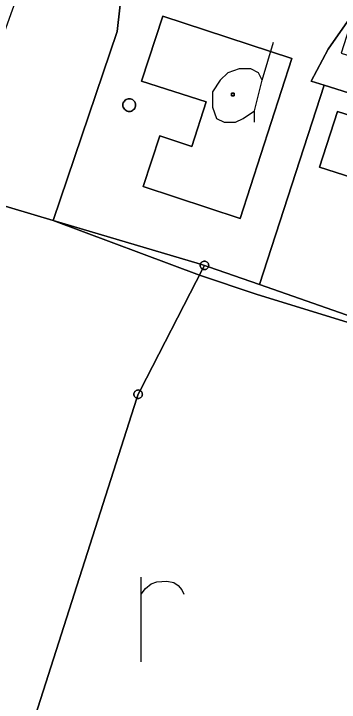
# Model space of a CAD drawing. Extents: x -645676 to -642474, y -1077513 to -1072613.
# Drawn here: x -644311.2 to -644272.8, y -1074683.6 to -1074602.4 of the extents above; entities that cross this region are included whole.
import ezdxf

# ---------------------------------------------------------------- set-up
doc = ezdxf.new("R2010")
doc.units = 0
for name, color, linetype in [('KN', 7, 'Continuous'), ('KULTURY_STAV', 7, 'Continuous'), ('KULTURY_ZNACKY', 7, 'Continuous')]:
    doc.layers.add(name, color=color, linetype=linetype)

# ---------------------------------------------------------------- blocks, each defined once
blk = doc.blocks.new('$431')
blk.add_line((0.63, 0.99), (0.9, 1.89))
blk.add_lwpolyline([(0.45, 0), (0.45, 0.27), (0.63, 0.99), (0.54, 1.17), (0.36, 1.26), (0.09, 1.26), (-0.18, 1.17), (-0.36, 0.99), (-0.54, 0.72), (-0.54, 0.36), (-0.45, 0.09), (-0.27, 0), (0, 0), (0.18, 0.09), (0.45, 0.27)])
blk = doc.blocks.new('$479')
for points in [[(0, 0), (0, 1.27), (0, 2)], [(0, 1.6), (0.1, 1.73), (0.23, 1.84), (0.37, 1.89), (0.6, 1.9), (0.77, 1.87), (0.87, 1.8), (0.96, 1.7), (1, 1.6)]]:
    blk.add_lwpolyline(points)

msp = doc.modelspace()

# ---------------------------------------------------------------- linework, layer by layer
at = {"layer": 'KN'}
for points in [[(-644229.35, -1074582.91), (-644234.66, -1074596.81), (-644240.62, -1074611.83), (-644242.85, -1074617.45), (-644244.05, -1074620.46), (-644274.54, -1074610.84), (-644276.08, -1074610.35), (-644274.08, -1074606.6), (-644270.98, -1074602.14), (-644272.56, -1074607.08), (-644256.35, -1074612.19), (-644253.12, -1074613.45), (-644244.58, -1074588.19), (-644240.92, -1074589.57), (-644237.35, -1074578.21), (-644234.66, -1074578.77), (-644235.34, -1074581.71)], [(-644298.66, -1074595.14), (-644297.96, -1074595.4), (-644298.98, -1074604.5), (-644306.52, -1074626.78), (-644318.95, -1074623.1), (-644307.61, -1074591.62)], [(-644278.35, -1074607.71), (-644284.46, -1074626.55), (-644295.91, -1074622.8), (-644293.93, -1074616.82), (-644290.14, -1074618.08), (-644288.46, -1074612.82), (-644296.1, -1074610.36), (-644293.57, -1074602.71)], [(-644278.35, -1074607.71), (-644293.57, -1074602.71), (-644296.1, -1074610.36), (-644288.46, -1074612.82), (-644290.14, -1074618.08), (-644293.93, -1074616.82), (-644295.91, -1074622.8), (-644284.46, -1074626.55)], [(-644244.05, -1074620.46), (-644248.3, -1074631.18), (-644252.31, -1074644.8), (-644282.19, -1074634.35), (-644274.54, -1074610.84)], [(-644285.16, -1074612.09), (-644285.46, -1074612.09), (-644285.46, -1074611.79), (-644285.16, -1074611.79)], [(-644285.16, -1074612.09), (-644285.16, -1074611.79), (-644285.46, -1074611.79), (-644285.46, -1074612.09)], [(-644297.41, -1074613.93), (-644297.54, -1074613.94), (-644297.67, -1074613.93), (-644297.8, -1074613.89), (-644297.92, -1074613.84), (-644298.02, -1074613.76), (-644298.11, -1074613.67), (-644298.19, -1074613.56), (-644298.24, -1074613.45), (-644298.28, -1074613.32), (-644298.29, -1074613.19), (-644298.28, -1074613.06), (-644298.24, -1074612.93), (-644298.19, -1074612.81), (-644298.11, -1074612.71), (-644298.02, -1074612.62), (-644297.92, -1074612.54), (-644297.8, -1074612.49), (-644297.67, -1074612.45), (-644297.54, -1074612.44), (-644297.41, -1074612.45), (-644297.28, -1074612.49), (-644297.17, -1074612.54), (-644297.06, -1074612.62), (-644296.97, -1074612.71), (-644296.89, -1074612.81), (-644296.84, -1074612.93), (-644296.8, -1074613.06), (-644296.79, -1074613.19), (-644296.8, -1074613.32), (-644296.84, -1074613.45), (-644296.89, -1074613.56), (-644296.97, -1074613.67), (-644297.06, -1074613.76), (-644297.17, -1074613.84), (-644297.28, -1074613.89)], [(-644297.41, -1074613.93), (-644297.28, -1074613.89), (-644297.17, -1074613.84), (-644297.06, -1074613.76), (-644296.97, -1074613.67), (-644296.89, -1074613.56), (-644296.84, -1074613.45), (-644296.8, -1074613.32), (-644296.79, -1074613.19), (-644296.8, -1074613.06), (-644296.84, -1074612.93), (-644296.89, -1074612.81), (-644296.97, -1074612.71), (-644297.06, -1074612.62), (-644297.17, -1074612.54), (-644297.28, -1074612.49), (-644297.41, -1074612.45), (-644297.54, -1074612.44), (-644297.67, -1074612.45), (-644297.8, -1074612.49), (-644297.92, -1074612.54), (-644298.02, -1074612.62), (-644298.11, -1074612.71), (-644298.19, -1074612.81), (-644298.24, -1074612.93), (-644298.28, -1074613.06), (-644298.29, -1074613.19), (-644298.28, -1074613.32), (-644298.24, -1074613.45), (-644298.19, -1074613.56), (-644298.11, -1074613.67), (-644298.02, -1074613.76), (-644297.92, -1074613.84), (-644297.8, -1074613.89), (-644297.67, -1074613.93), (-644297.54, -1074613.94)], [(-644267.75, -1074619.3), (-644248.74, -1074625.48), (-644251.71, -1074634.59), (-644271.22, -1074628.24), (-644269.33, -1074622.35), (-644275.11, -1074620.49), (-644272.97, -1074613.95), (-644266.66, -1074615.96)], [(-644267.75, -1074619.3), (-644266.66, -1074615.96), (-644272.97, -1074613.95), (-644275.11, -1074620.49), (-644269.33, -1074622.35), (-644271.22, -1074628.24), (-644251.71, -1074634.59), (-644248.74, -1074625.48)], [(-644288.68, -1074632.08), (-644288.68, -1074632.09), (-644288.67, -1074632.09), (-644288.9, -1074632.52), (-644288.92, -1074632.51), (-644288.99, -1074632.46), (-644289.05, -1074632.4), (-644289.1, -1074632.33), (-644289.14, -1074632.25), (-644289.16, -1074632.17), (-644289.17, -1074632.08), (-644289.16, -1074631.99), (-644289.15, -1074631.94)], [(-644288.2, -1074632.25), (-644288.66, -1074632.08), (-644288.66, -1074632.07), (-644288.67, -1074632.07), (-644288.68, -1074632.07), (-644288.68, -1074632.08), (-644289.15, -1074631.94), (-644289.14, -1074631.91), (-644289.1, -1074631.83), (-644289.05, -1074631.76), (-644288.99, -1074631.7), (-644288.92, -1074631.65), (-644288.84, -1074631.61), (-644288.76, -1074631.59), (-644288.67, -1074631.58), (-644288.58, -1074631.59), (-644288.5, -1074631.61), (-644288.42, -1074631.65), (-644288.35, -1074631.7), (-644288.29, -1074631.76), (-644288.24, -1074631.83), (-644288.2, -1074631.91), (-644288.18, -1074631.99), (-644288.17, -1074632.08), (-644288.18, -1074632.17)], [(-644288.2, -1074632.25), (-644288.24, -1074632.33), (-644288.29, -1074632.4), (-644288.35, -1074632.46), (-644288.42, -1074632.51), (-644288.5, -1074632.55), (-644288.58, -1074632.57), (-644288.67, -1074632.58), (-644288.76, -1074632.57), (-644288.84, -1074632.55), (-644288.9, -1074632.52), (-644288.67, -1074632.09), (-644288.66, -1074632.09), (-644288.66, -1074632.08)], [(-644288.67, -1074632.08), (-644288.67, -1074632.09), (-644288.68, -1074632.09), (-644288.68, -1074632.08)], [(-644288.66, -1074632.08), (-644288.66, -1074632.09), (-644288.67, -1074632.09), (-644288.67, -1074632.08)], [(-644296.26, -1074646.83), (-644296.49, -1074647.26), (-644296.5, -1074647.26), (-644296.5, -1074647.27), (-644296.5, -1074647.28), (-644296.49, -1074647.28), (-644296.64, -1074647.74), (-644296.66, -1074647.74), (-644296.74, -1074647.7), (-644296.81, -1074647.65), (-644296.87, -1074647.59), (-644296.92, -1074647.52), (-644296.96, -1074647.44), (-644296.98, -1074647.36), (-644296.99, -1074647.27), (-644296.98, -1074647.18), (-644296.96, -1074647.1), (-644296.92, -1074647.02), (-644296.87, -1074646.95), (-644296.81, -1074646.89), (-644296.74, -1074646.84), (-644296.66, -1074646.8), (-644296.58, -1074646.78), (-644296.49, -1074646.77), (-644296.4, -1074646.78), (-644296.32, -1074646.8)], [(-644296.64, -1074647.74), (-644296.49, -1074647.28), (-644296.48, -1074647.28), (-644296.48, -1074647.27), (-644296.48, -1074647.26), (-644296.49, -1074647.26), (-644296.26, -1074646.83), (-644296.24, -1074646.84), (-644296.17, -1074646.89), (-644296.11, -1074646.95), (-644296.06, -1074647.02), (-644296.02, -1074647.1), (-644296, -1074647.18), (-644295.99, -1074647.27), (-644296, -1074647.36), (-644296.02, -1074647.44), (-644296.06, -1074647.52), (-644296.11, -1074647.59), (-644296.17, -1074647.65), (-644296.24, -1074647.7), (-644296.32, -1074647.74), (-644296.4, -1074647.76), (-644296.49, -1074647.77), (-644296.58, -1074647.76)]]:
    msp.add_lwpolyline(points, close=True, dxfattribs=at)
for points in [[(-644270.98, -1074602.14), (-644274.08, -1074606.6), (-644276.08, -1074610.35), (-644274.54, -1074610.84), (-644282.19, -1074634.35), (-644288.2, -1074632.25), (-644288.18, -1074632.17), (-644288.17, -1074632.08), (-644288.18, -1074631.99), (-644288.2, -1074631.91), (-644288.24, -1074631.83), (-644288.29, -1074631.76), (-644288.35, -1074631.7), (-644288.42, -1074631.65), (-644288.5, -1074631.61), (-644288.58, -1074631.59), (-644288.67, -1074631.58), (-644288.76, -1074631.59), (-644288.84, -1074631.61), (-644288.92, -1074631.65), (-644288.99, -1074631.7), (-644289.05, -1074631.76), (-644289.1, -1074631.83), (-644289.14, -1074631.91), (-644289.15, -1074631.94), (-644306.52, -1074626.78), (-644298.98, -1074604.5), (-644297.96, -1074595.4)], [(-644318.95, -1074623.1), (-644306.52, -1074626.78), (-644289.15, -1074631.94), (-644289.16, -1074631.99), (-644289.17, -1074632.08), (-644289.16, -1074632.17), (-644289.14, -1074632.25), (-644289.1, -1074632.33), (-644289.05, -1074632.4), (-644288.99, -1074632.46), (-644288.92, -1074632.51), (-644288.9, -1074632.52), (-644296.26, -1074646.83), (-644296.32, -1074646.8), (-644296.4, -1074646.78), (-644296.49, -1074646.77), (-644296.58, -1074646.78), (-644296.66, -1074646.8), (-644296.74, -1074646.84), (-644296.81, -1074646.89), (-644296.87, -1074646.95), (-644296.92, -1074647.02), (-644296.96, -1074647.1), (-644296.98, -1074647.18), (-644296.99, -1074647.27), (-644296.98, -1074647.36), (-644296.96, -1074647.44), (-644296.92, -1074647.52), (-644296.87, -1074647.59), (-644296.81, -1074647.65), (-644296.74, -1074647.7), (-644296.66, -1074647.74), (-644296.64, -1074647.74), (-644320.94, -1074723.55)], [(-644288.66, -1074632.08), (-644288.67, -1074632.08), (-644288.68, -1074632.08), (-644288.68, -1074632.07), (-644288.67, -1074632.07), (-644288.66, -1074632.07), (-644288.66, -1074632.08)], [(-644320.94, -1074723.55), (-644296.64, -1074647.74), (-644296.58, -1074647.76), (-644296.49, -1074647.77), (-644296.4, -1074647.76), (-644296.32, -1074647.74), (-644296.24, -1074647.7), (-644296.17, -1074647.65), (-644296.11, -1074647.59), (-644296.06, -1074647.52), (-644296.02, -1074647.44), (-644296, -1074647.36), (-644295.99, -1074647.27), (-644296, -1074647.18), (-644296.02, -1074647.1), (-644296.06, -1074647.02), (-644296.11, -1074646.95), (-644296.17, -1074646.89), (-644296.24, -1074646.84), (-644296.26, -1074646.83), (-644288.9, -1074632.52), (-644288.84, -1074632.55), (-644288.76, -1074632.57), (-644288.67, -1074632.58), (-644288.58, -1074632.57), (-644288.5, -1074632.55), (-644288.42, -1074632.51), (-644288.35, -1074632.46), (-644288.29, -1074632.4), (-644288.24, -1074632.33), (-644288.2, -1074632.25), (-644282.19, -1074634.35), (-644252.31, -1074644.8)], [(-644296.49, -1074647.26), (-644296.49, -1074647.27), (-644296.49, -1074647.28), (-644296.5, -1074647.28), (-644296.5, -1074647.27), (-644296.5, -1074647.26), (-644296.49, -1074647.26)], [(-644296.49, -1074647.28), (-644296.49, -1074647.27), (-644296.49, -1074647.26), (-644296.48, -1074647.26), (-644296.48, -1074647.27), (-644296.48, -1074647.28), (-644296.49, -1074647.28)]]:
    msp.add_lwpolyline(points, dxfattribs=at)
at = {"layer": 'KULTURY_STAV'}
for points in [[(-644220.63, -1074598.95), (-644222.51, -1074602.83), (-644224.67, -1074607.27), (-644229.05, -1074616.28), (-644240.62, -1074611.83), (-644242.85, -1074617.45), (-644244.05, -1074620.46), (-644248.3, -1074631.18), (-644252.31, -1074644.8), (-644282.55, -1074635.49), (-644289.26, -1074633.23), (-644306.52, -1074626.78), (-644318.95, -1074623.1)], [(-644293.57, -1074602.71), (-644296.1, -1074610.36), (-644288.46, -1074612.82), (-644290.14, -1074618.08), (-644293.93, -1074616.82), (-644295.91, -1074622.8), (-644284.46, -1074626.55), (-644278.35, -1074607.71), (-644293.57, -1074602.71)], [(-644293.57, -1074602.71), (-644278.35, -1074607.71), (-644284.46, -1074626.55), (-644295.91, -1074622.8), (-644293.93, -1074616.82), (-644290.14, -1074618.08), (-644288.46, -1074612.82), (-644296.1, -1074610.36), (-644293.57, -1074602.71)], [(-644272.97, -1074613.95), (-644275.11, -1074620.49), (-644269.33, -1074622.35), (-644271.22, -1074628.24), (-644251.71, -1074634.59), (-644248.74, -1074625.48), (-644267.75, -1074619.3), (-644266.66, -1074615.96), (-644272.97, -1074613.95)], [(-644272.97, -1074613.95), (-644266.66, -1074615.96), (-644267.75, -1074619.3), (-644248.74, -1074625.48), (-644251.71, -1074634.59), (-644271.22, -1074628.24), (-644269.33, -1074622.35), (-644275.11, -1074620.49), (-644272.97, -1074613.95)], [(-644321.13, -1074622.45), (-644318.95, -1074623.1), (-644306.52, -1074626.78), (-644289.26, -1074633.23), (-644282.55, -1074635.49), (-644252.31, -1074644.8), (-644253.59, -1074650.08), (-644253.79, -1074650.92), (-644254.11, -1074652.25), (-644254.54, -1074659.81), (-644248.52, -1074660.93), (-644253.12, -1074681.85), (-644255.97, -1074694.79)]]:
    msp.add_lwpolyline(points, dxfattribs=at)

# ---------------------------------------------------------------- block references
at = {"layer": 'KULTURY_ZNACKY', "xscale": 5, "yscale": 5}
for name, p in [('$431', (-644285.01, -1074615.22)), ('$479', (-644296.12, -1074678.82))]:
    msp.add_blockref(name, p, dxfattribs=at)

doc.saveas('drawing.dxf')
